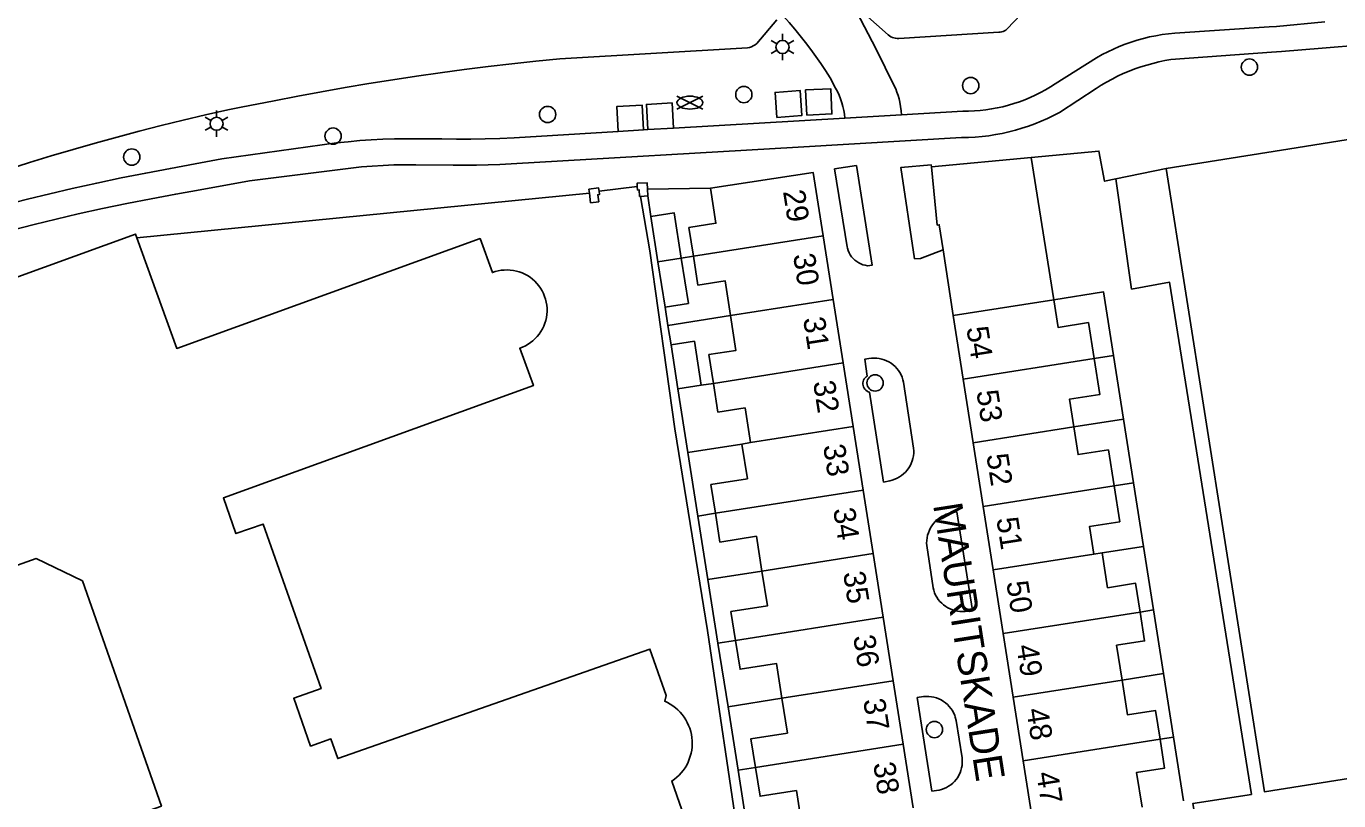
# Model space of a CAD drawing. Extents: x 122462 to 123306, y 485548 to 486417.
# Drawn here: x 122924.9 to 123015, y 486044.1 to 486097.3 of the extents above; entities that cross this region are included whole.
import ezdxf

# ---------------------------------------------------------------- set-up
doc = ezdxf.new("R2010")
doc.units = 0
for name, color, linetype in [('Level 1', 7, 'Continuous'), ('Level 17', 7, 'Continuous'), ('Level 19', 7, 'Continuous'), ('Level 2', 7, 'Continuous'), ('Level 21', 7, 'Continuous'), ('Level 22', 7, 'Continuous'), ('Level 23', 7, 'Continuous'), ('Level 4', 7, 'Continuous'), ('Level 42', 7, 'Continuous'), ('Level 50', 7, 'Continuous'), ('Level 52', 7, 'Continuous'), ('Level 53', 7, 'Continuous'), ('Level 58', 7, 'Continuous'), ('Level 59', 7, 'Continuous')]:
    doc.layers.add(name, color=color, linetype=linetype)

msp = doc.modelspace()

# ---------------------------------------------------------------- linework, layer by layer
at = {"layer": 'Level 1'}
for p, q in [((122979.609, 486082.945), (122980.296, 486078.579)), ((122980.296, 486078.579), (122980.984, 486074.213)), ((122988.539, 486077.469), (122995.447, 486078.557)), ((122989.228, 486073.101), (122988.539, 486077.469)), ((122980.984, 486074.213), (122981.671, 486069.848)), ((122989.915, 486068.731), (122989.228, 486073.101)), ((122981.671, 486069.848), (122982.359, 486065.482)), ((122974.032, 486068.645), (122974.626, 486068.739)), ((122990.602, 486064.361), (122989.915, 486068.731)), ((122982.359, 486065.482), (122983.046, 486061.116)), ((122991.289, 486059.991), (122990.602, 486064.361)), ((122983.046, 486061.116), (122983.734, 486056.75)), ((122998.194, 486061.076), (122998.767, 486061.167)), ((122991.976, 486055.621), (122991.289, 486059.991)), ((122983.734, 486056.75), (122984.421, 486052.384)), ((122992.663, 486051.251), (122991.976, 486055.621)), ((122984.421, 486052.384), (122985.109, 486048.018)), ((122993.349, 486046.881), (122992.663, 486051.251)), ((122985.109, 486048.018), (122985.796, 486043.653)), ((122994.036, 486042.511), (122993.349, 486046.881))]:
    msp.add_line(p, q, dxfattribs=at)
for points in [[(122971.87, 486086.229), (122978.92, 486087.309), (122979.609, 486082.945)], [(122970.701, 486081.542), (122970.39, 486083.518), (122972.252, 486083.811), (122971.87, 486086.229)], [(122921.949, 486079.289), (122932.38, 486083.069), (122932.476, 486082.81)], [(122932.476, 486082.81), (122935.225, 486075.218), (122956.049, 486082.759), (122956.898, 486080.422), (122957.096, 486080.49), (122957.298, 486080.542), (122957.504, 486080.58), (122957.712, 486080.601), (122957.921, 486080.607), (122958.13, 486080.596), (122958.338, 486080.57), (122958.543, 486080.529), (122958.744, 486080.472), (122958.94, 486080.4), (122959.131, 486080.313), (122959.314, 486080.212), (122959.489, 486080.098), (122959.655, 486079.97), (122959.81, 486079.831), (122959.955, 486079.68), (122960.088, 486079.518), (122960.208, 486079.347), (122960.315, 486079.167), (122960.408, 486078.98), (122960.487, 486078.786), (122960.551, 486078.587), (122960.599, 486078.384), (122960.632, 486078.177), (122960.65, 486077.969), (122960.651, 486077.759), (122960.637, 486077.551), (122960.606, 486077.344), (122960.561, 486077.14), (122960.499, 486076.94), (122960.423, 486076.745), (122960.333, 486076.556), (122960.228, 486076.375), (122960.11, 486076.203), (122959.98, 486076.039), (122959.837, 486075.886), (122959.683, 486075.745), (122959.519, 486075.615), (122959.345, 486075.498), (122959.163, 486075.395), (122958.974, 486075.306), (122958.779, 486075.231), (122959.712, 486072.656), (122938.427, 486064.947), (122939.289, 486062.489), (122941.165, 486063.148), (122945.134, 486051.84), (122943.257, 486051.181), (122944.409, 486047.899), (122945.804, 486048.388), (122946.277, 486047.039), (122967.719, 486054.562), (122968.842, 486051.363), (122968.731, 486050.971), (122968.927, 486050.878), (122969.117, 486050.772), (122969.298, 486050.653), (122969.471, 486050.522), (122969.635, 486050.379), (122969.788, 486050.225), (122969.93, 486050.061), (122970.06, 486049.887), (122970.178, 486049.705), (122970.283, 486049.515), (122970.375, 486049.318), (122970.453, 486049.115), (122970.516, 486048.907), (122970.565, 486048.696), (122970.6, 486048.481), (122970.619, 486048.265), (122970.623, 486048.048), (122970.612, 486047.831), (122970.587, 486047.616), (122970.546, 486047.402), (122970.491, 486047.192), (122970.421, 486046.987), (122970.337, 486046.786), (122970.24, 486046.592), (122970.129, 486046.406), (122970.005, 486046.227), (122969.87, 486046.057), (122969.723, 486045.897), (122969.565, 486045.748), (122969.398, 486045.61), (122969.221, 486045.484), (122970.417, 486042.075)], [(122973.251, 486077.47), (122972.875, 486079.86), (122971.012, 486079.567), (122970.701, 486081.542)], [(122995.447, 486078.557), (122995.746, 486076.657), (122997.83, 486076.985), (122998.218, 486074.515)], [(122972.075, 486072.81), (122971.764, 486074.786), (122973.627, 486075.079), (122973.251, 486077.47)], [(122998.218, 486074.515), (122998.606, 486072.046), (122996.522, 486071.718), (122996.821, 486069.817)], [(122974.626, 486068.739), (122974.249, 486071.128), (122972.386, 486070.835), (122972.075, 486072.81)], [(122996.821, 486069.817), (122997.119, 486067.917), (122999.203, 486068.245), (122999.591, 486065.775)], [(122972.217, 486063.885), (122971.906, 486065.861), (122974.408, 486066.255), (122974.032, 486068.645)], [(122999.591, 486065.775), (122999.979, 486063.305), (122997.895, 486062.977), (122998.194, 486061.076)], [(122975.407, 486059.913), (122975.031, 486062.304), (122972.528, 486061.91), (122972.217, 486063.885)], [(122909.043, 486034.951), (122934.172, 486043.77), (122928.744, 486059.24), (122925.558, 486060.77), (122920.657, 486059.05)], [(122998.767, 486061.167), (122999.143, 486058.773), (123001.066, 486059.075), (123001.376, 486057.099)], [(122973.593, 486055.153), (122973.281, 486057.129), (122975.784, 486057.523), (122975.407, 486059.913)], [(123001.376, 486057.099), (123001.686, 486055.124), (122999.765, 486054.822), (123000.142, 486052.426)], [(122976.783, 486051.181), (122976.406, 486053.572), (122973.903, 486053.178), (122973.593, 486055.153)], [(123000.142, 486052.426), (123000.518, 486050.033), (123002.439, 486050.335), (123002.75, 486048.359)], [(122974.968, 486046.421), (122974.656, 486048.397), (122977.159, 486048.791), (122976.783, 486051.181)], [(123002.75, 486048.359), (123003.061, 486046.384), (123001.139, 486046.082), (123001.516, 486043.687)], [(122978.157, 486042.45), (122977.78, 486044.84), (122975.278, 486044.446), (122974.968, 486046.421)]]:
    msp.add_lwpolyline(points, dxfattribs=at)
at = {"layer": 'Level 17'}
for p, q in [((122981.108, 486091.026), (122969.332, 486090.35)), ((122984.993, 486091.25), (122981.108, 486091.026)), ((122967.574, 486090.243), (122967.276, 486090.225)), ((123003.17, 486087.579), (122999.717, 486086.864))]:
    msp.add_line(p, q, dxfattribs=at)
for points in [[(122981.9, 486098.354), (122983.26, 486095.775), (122984.499, 486093.258), (122984.597, 486093.041), (122984.684, 486092.819), (122984.761, 486092.594), (122984.827, 486092.365), (122984.882, 486092.133), (122984.932, 486091.84), (122984.969, 486091.546), (122984.993, 486091.25)], [(122993.71, 486098.693), (122992.227, 486097.137), (122992.148, 486097.076), (122992.061, 486097.025), (122991.968, 486096.987), (122991.871, 486096.962), (122991.771, 486096.95), (122991.671, 486096.951), (122984.804, 486096.51), (122984.692, 486096.509), (122984.58, 486096.52), (122984.47, 486096.545), (122984.364, 486096.581), (122984.263, 486096.629), (122984.167, 486096.688), (122984.079, 486096.757), (122982.47, 486098.171)], [(122923.616, 486087.506), (122925.109, 486087.977), (122926.606, 486088.435), (122928.107, 486088.878), (122929.612, 486089.309), (122931.121, 486089.725), (122932.634, 486090.128), (122934.15, 486090.517), (122935.67, 486090.892), (122937.193, 486091.253), (122938.719, 486091.601), (122939.637, 486091.787), (122941.922, 486092.228), (122943.543, 486092.545), (122945.167, 486092.847), (122946.793, 486093.136), (122948.421, 486093.411), (122950.052, 486093.672), (122951.685, 486093.919), (122953.321, 486094.151), (122954.958, 486094.37), (122956.597, 486094.575), (122958.237, 486094.765), (122959.879, 486094.942), (122961.523, 486095.104), (122974.409, 486095.86), (122974.547, 486095.895), (122974.681, 486095.942), (122974.81, 486096.002), (122974.933, 486096.072), (122975.05, 486096.153), (122976.422, 486097.793)], [(122976.881, 486098.037), (122977.277, 486097.598), (122977.664, 486097.15), (122978.041, 486096.694), (122978.409, 486096.23), (122978.766, 486095.758), (122979.113, 486095.278), (122979.45, 486094.791), (122979.776, 486094.297), (122980.091, 486093.796), (122980.465, 486093.101), (122980.59, 486092.858), (122980.704, 486092.609), (122980.804, 486092.355), (122980.891, 486092.096), (122980.966, 486091.833), (122981.027, 486091.566), (122981.074, 486091.297), (122981.108, 486091.026)], [(123014.077, 486097.657), (123010.744, 486097.341), (123010.24, 486097.308), (123003.759, 486096.877), (123003.324, 486096.832), (123002.892, 486096.773), (123002.461, 486096.699), (123002.033, 486096.611), (123001.608, 486096.508), (123001.188, 486096.391), (123000.771, 486096.26), (123000.359, 486096.115), (122999.952, 486095.956), (122999.551, 486095.783), (122999.155, 486095.597), (122998.767, 486095.397), (122998.385, 486095.185), (122995.551, 486093.4), (122995.219, 486093.185), (122994.88, 486092.982), (122994.534, 486092.791), (122994.181, 486092.613), (122993.822, 486092.447), (122993.457, 486092.295), (122993.087, 486092.156), (122992.712, 486092.03), (122992.333, 486091.917), (122991.95, 486091.818), (122991.564, 486091.733), (122991.175, 486091.662), (122990.784, 486091.605), (122990.391, 486091.562), (122989.996, 486091.533), (122989.601, 486091.519), (122989.206, 486091.518), (122984.993, 486091.25)], [(122923.914, 486083.327), (122925.42, 486083.717), (122926.929, 486084.092), (122928.442, 486084.453), (122930.115, 486084.817), (122931.79, 486085.165), (122933.469, 486085.499), (122935.151, 486085.817), (122936.836, 486086.119), (122940.22, 486086.731), (122947.165, 486087.604), (122947.907, 486087.68), (122948.65, 486087.741), (122949.395, 486087.787), (122950.14, 486087.817), (122950.886, 486087.833), (122951.632, 486087.833), (122954.203, 486087.798), (122955.002, 486087.795), (122955.801, 486087.803), (122956.6, 486087.82), (122957.398, 486087.849), (122958.196, 486087.887), (122977.887, 486089.029), (122989.122, 486089.7), (122989.59, 486089.709), (122990.057, 486089.733), (122990.523, 486089.773), (122990.987, 486089.828), (122991.449, 486089.899), (122991.909, 486089.985), (122992.366, 486090.087), (122992.819, 486090.203), (122993.268, 486090.335), (122993.712, 486090.481), (122994.151, 486090.643), (122994.584, 486090.818), (122995.012, 486091.009), (122995.432, 486091.213), (122995.846, 486091.431), (122998.351, 486093.065), (122998.712, 486093.295), (122999.081, 486093.513), (122999.456, 486093.718), (122999.838, 486093.911), (123000.226, 486094.092), (123000.62, 486094.259), (123001.019, 486094.414), (123001.423, 486094.555), (123001.832, 486094.683), (123002.244, 486094.797), (123002.66, 486094.898), (123003.079, 486094.985), (123003.501, 486095.058), (123010.414, 486095.56), (123011.096, 486095.61), (123013.876, 486095.837), (123016.655, 486096.078)], [(122923.458, 486085.068), (122924.982, 486085.463), (122926.51, 486085.843), (122928.042, 486086.208), (122929.724, 486086.574), (122931.408, 486086.925), (122933.096, 486087.26), (122934.787, 486087.58), (122936.481, 486087.884), (122938.326, 486088.244), (122946.199, 486089.329), (122946.992, 486089.416), (122947.786, 486089.487), (122948.582, 486089.542), (122949.378, 486089.582), (122950.176, 486089.606), (122950.973, 486089.614), (122953.437, 486089.611), (122954.429, 486089.595), (122955.421, 486089.594), (122956.413, 486089.609), (122957.405, 486089.64), (122958.396, 486089.686), (122965.542, 486090.12)], [(122999.717, 486086.864), (122998.941, 486086.703), (122998.551, 486088.774), (122993.909, 486088.332)], [(122982.66, 486080.894), (122982.501, 486080.922), (122982.346, 486080.965), (122982.196, 486081.023), (122982.052, 486081.096), (122981.916, 486081.183), (122981.789, 486081.283), (122981.673, 486081.394), (122981.569, 486081.517), (122981.477, 486081.65), (122981.398, 486081.791), (122981.334, 486081.938), (122981.285, 486082.092), (122981.259, 486082.203), (122980.396, 486087.545), (122981.902, 486087.778), (122982.98, 486080.936), (122982.66, 486080.894)], [(122987.846, 486081.995), (122986.289, 486081.387), (122985.895, 486081.371), (122984.958, 486087.643), (122987.034, 486087.824), (122987.049, 486087.679)], [(122983.76, 486066.033), (122982.802, 486072.208), (122982.712, 486072.237), (122982.627, 486072.281), (122982.55, 486072.337), (122982.483, 486072.404), (122982.427, 486072.481), (122982.385, 486072.566), (122982.356, 486072.657), (122982.341, 486072.751), (122982.342, 486072.846), (122982.358, 486072.94), (122982.388, 486073.03), (122982.432, 486073.114), (122982.489, 486073.191), (122982.557, 486073.257), (122982.635, 486073.312), (122982.465, 486074.474), (122982.76, 486074.514), (122982.935, 486074.539), (122983.112, 486074.548), (122983.289, 486074.542), (122983.464, 486074.521), (122983.637, 486074.485), (122983.806, 486074.433), (122983.97, 486074.367), (122984.128, 486074.287), (122984.278, 486074.193), (122984.42, 486074.087), (122984.551, 486073.969), (122984.672, 486073.84), (122984.781, 486073.7), (122984.878, 486073.552), (122984.961, 486073.396), (122985.03, 486073.233), (122985.085, 486073.065), (122985.125, 486072.893), (122985.828, 486068.368), (122985.838, 486068.189), (122985.833, 486068.01), (122985.812, 486067.832), (122985.776, 486067.656), (122985.725, 486067.484), (122985.66, 486067.317), (122985.581, 486067.156), (122985.488, 486067.002), (122985.382, 486066.858), (122985.265, 486066.722), (122985.136, 486066.597), (122984.997, 486066.484), (122984.849, 486066.383), (122984.693, 486066.295), (122984.529, 486066.221), (122984.36, 486066.16), (122984.187, 486066.115), (122983.76, 486066.033)], [(122989.183, 486057.135), (122989.008, 486057.143), (122988.834, 486057.166), (122988.663, 486057.203), (122988.496, 486057.254), (122988.333, 486057.32), (122988.177, 486057.399), (122988.027, 486057.491), (122987.886, 486057.595), (122987.755, 486057.71), (122987.633, 486057.837), (122987.523, 486057.973), (122987.425, 486058.118), (122987.339, 486058.27), (122987.266, 486058.43), (122987.207, 486058.595), (122987.162, 486058.764), (122986.726, 486061.663), (122986.719, 486061.844), (122986.727, 486062.025), (122986.751, 486062.204), (122986.789, 486062.381), (122986.843, 486062.554), (122986.911, 486062.721), (122986.993, 486062.883), (122987.088, 486063.036), (122987.196, 486063.181), (122987.316, 486063.317), (122987.447, 486063.442), (122987.588, 486063.555), (122987.738, 486063.656), (122987.896, 486063.744), (122988.061, 486063.818), (122988.232, 486063.878), (122988.358, 486063.913), (122988.793, 486063.987), (122989.86, 486057.216), (122989.532, 486057.164), (122989.358, 486057.142), (122989.183, 486057.135)], [(122987.079, 486044.787), (122986.08, 486051.226), (122986.513, 486051.293), (122986.691, 486051.306), (122986.869, 486051.303), (122987.047, 486051.285), (122987.222, 486051.251), (122987.394, 486051.202), (122987.56, 486051.138), (122987.721, 486051.06), (122987.874, 486050.968), (122988.018, 486050.863), (122988.152, 486050.746), (122988.276, 486050.617), (122988.388, 486050.478), (122988.487, 486050.33), (122988.573, 486050.173), (122988.645, 486050.01), (122988.687, 486049.89), (122988.749, 486049.643), (122989.153, 486047.092), (122989.169, 486046.916), (122989.169, 486046.74), (122989.154, 486046.564), (122989.123, 486046.391), (122989.077, 486046.22), (122989.016, 486046.055), (122988.941, 486045.895), (122988.852, 486045.743), (122988.75, 486045.599), (122988.635, 486045.465), (122988.51, 486045.341), (122988.374, 486045.229), (122988.228, 486045.129), (122988.074, 486045.043), (122987.914, 486044.97), (122987.747, 486044.912), (122987.576, 486044.869), (122987.402, 486044.841), (122987.079, 486044.787)]]:
    msp.add_lwpolyline(points, dxfattribs=at)
at = {"layer": 'Level 19'}
for p, q in [((122967.571, 486085.688), (122967.777, 486084.271)), ((122969.873, 486081.411), (122970.701, 486081.542)), ((122968.757, 486078.048), (122968.954, 486076.793)), ((122968.954, 486076.793), (122973.251, 486077.47)), ((122968.954, 486076.793), (122969.165, 486075.452)), ((122998.218, 486074.515), (122999.553, 486074.725)), ((123000.24, 486070.354), (122999.553, 486074.725)), ((122969.642, 486072.427), (122970.328, 486068.062)), ((122971.247, 486072.68), (122972.075, 486072.81)), ((122996.821, 486069.817), (123000.24, 486070.354)), ((123000.927, 486065.985), (123000.24, 486070.354)), ((122970.328, 486068.062), (122974.032, 486068.645)), ((122970.328, 486068.062), (122971.016, 486063.696)), ((122999.591, 486065.775), (123000.927, 486065.985)), ((123001.614, 486061.614), (123000.927, 486065.985)), ((122971.016, 486063.696), (122972.217, 486063.885)), ((122971.016, 486063.696), (122971.704, 486059.33)), ((122998.767, 486061.167), (123001.614, 486061.614)), ((123002.301, 486057.244), (123001.614, 486061.614)), ((122971.704, 486059.33), (122975.407, 486059.913)), ((122971.704, 486059.33), (122972.391, 486054.964)), ((123001.376, 486057.099), (123002.301, 486057.244)), ((123002.988, 486052.873), (123002.301, 486057.244)), ((122973.593, 486055.153), (122972.391, 486054.964)), ((122972.391, 486054.964), (122973.079, 486050.598)), ((123000.142, 486052.426), (123002.988, 486052.873)), ((123003.674, 486048.504), (123002.988, 486052.873)), ((122973.079, 486050.598), (122976.783, 486051.181)), ((122973.766, 486046.232), (122973.079, 486050.598)), ((123002.75, 486048.359), (123003.674, 486048.504)), ((123003.674, 486048.504), (123004.361, 486044.134)), ((122974.968, 486046.421), (122973.766, 486046.232)), ((122974.454, 486041.867), (122973.766, 486046.232))]:
    msp.add_line(p, q, dxfattribs=at)
for points in [[(123009.03, 486044.579), (123003.4, 486079.759), (123000.79, 486079.289), (122999.717, 486086.864)], [(122995.447, 486078.557), (122998.866, 486079.094), (122999.553, 486074.725)]]:
    msp.add_lwpolyline(points, dxfattribs=at)
at = {"layer": 'Level 2'}
for p, q in [((122968.267, 486081.159), (122967.777, 486084.271)), ((122969.873, 486081.411), (122968.267, 486081.159)), ((122968.757, 486078.048), (122968.267, 486081.159)), ((122969.642, 486072.427), (122969.165, 486075.452)), ((122971.247, 486072.68), (122969.642, 486072.427))]:
    msp.add_line(p, q, dxfattribs=at)
for points in [[(123003.17, 486087.579), (123011.086, 486088.839), (123022.84, 486090.709), (123026.235, 486069.295), (123029.63, 486047.88), (123029.385, 486047.842)], [(123029.385, 486047.842), (123009.929, 486044.749), (123003.17, 486087.579)], [(122967.777, 486084.271), (122969.383, 486084.524), (122969.873, 486081.411)], [(122969.873, 486081.411), (122970.362, 486078.301), (122968.757, 486078.048)], [(122969.165, 486075.452), (122970.771, 486075.705), (122971.247, 486072.68)]]:
    msp.add_lwpolyline(points, dxfattribs=at)
at = {"layer": 'Level 21'}
for p, q in [((122967.571, 486085.688), (122967.058, 486085.657)), ((122967.543, 486086.156), (122967.571, 486085.688))]:
    msp.add_line(p, q, dxfattribs=at)
for points in [[(122966.85, 486086.328), (122966.837, 486086.557), (122967.517, 486086.598), (122967.543, 486086.156)], [(122963.562, 486085.88), (122963.528, 486086.149), (122964.193, 486086.236), (122964.223, 486086.011)], [(122964.223, 486086.011), (122964.253, 486085.782), (122964.139, 486085.768), (122964.201, 486085.293), (122963.645, 486085.22), (122963.562, 486085.88)], [(122967.058, 486085.657), (122967.006, 486085.654), (122966.98, 486086.104), (122966.864, 486086.097), (122966.85, 486086.328)]]:
    msp.add_lwpolyline(points, dxfattribs=at)
at = {"layer": 'Level 22'}
for p, q in [((122932.476, 486082.81), (122963.562, 486085.88)), ((122967.543, 486086.156), (122971.87, 486086.229))]:
    msp.add_line(p, q, dxfattribs=at)
msp.add_lwpolyline([(123012.85, 485992.419), (123012.46, 485994.829), (123009.07, 486017.619), (123008.163, 486023.864), (123005.34, 486042.009), (123004.99, 486043.949), (123009.03, 486044.579)], dxfattribs=at)
at = {"layer": 'Level 23'}
for p, q in [((122987.049, 486087.679), (122993.909, 486088.332)), ((122993.909, 486088.332), (122995.447, 486078.557)), ((122964.223, 486086.011), (122966.85, 486086.328)), ((122988.539, 486077.469), (122987.846, 486081.995))]:
    msp.add_line(p, q, dxfattribs=at)
for points in [[(122987.846, 486081.995), (122987.582, 486083.715), (122987.448, 486083.688), (122987.049, 486087.679)], [(122977.728, 486019.917), (122976.25, 486026.249), (122973.88, 486040.859), (122971.68, 486055.829), (122969.43, 486069.689), (122967.7, 486081.919), (122967.058, 486085.657)]]:
    msp.add_lwpolyline(points, dxfattribs=at)
at = {"layer": 'Level 4'}
for p, q in [((122970.701, 486081.542), (122979.609, 486082.945)), ((122973.251, 486077.47), (122980.296, 486078.579)), ((122972.075, 486072.81), (122980.984, 486074.213)), ((122989.228, 486073.101), (122998.218, 486074.515)), ((122981.671, 486069.848), (122974.626, 486068.739)), ((122989.915, 486068.731), (122996.821, 486069.817)), ((122990.602, 486064.361), (122999.591, 486065.775)), ((122972.217, 486063.885), (122982.359, 486065.482)), ((122975.407, 486059.913), (122983.046, 486061.116)), ((122998.194, 486061.076), (122991.289, 486059.991)), ((122973.593, 486055.153), (122983.734, 486056.75)), ((123001.376, 486057.099), (122991.976, 486055.621)), ((122976.783, 486051.181), (122984.421, 486052.384)), ((123000.142, 486052.426), (122992.663, 486051.251)), ((122974.968, 486046.421), (122985.109, 486048.018)), ((123002.75, 486048.359), (122993.349, 486046.881))]:
    msp.add_line(p, q, dxfattribs=at)
at = {"layer": 'Level 42'}
msp.add_line((122967.276, 486090.225), (122965.542, 486090.12), dxfattribs=at)
for points in [[(122976.436, 486091.087), (122976.307, 486092.806), (122978.026, 486092.935), (122978.155, 486091.216), (122976.436, 486091.087)], [(122978.484, 486091.239), (122978.401, 486092.969), (122980.131, 486093.052), (122980.214, 486091.322), (122978.484, 486091.239)], [(122965.542, 486090.12), (122965.44, 486091.828), (122967.174, 486091.932), (122967.276, 486090.225)], [(122967.574, 486090.243), (122967.474, 486091.977), (122969.233, 486092.078), (122969.332, 486090.35), (122967.574, 486090.243)]]:
    msp.add_lwpolyline(points, dxfattribs=at)
at = {"layer": 'Level 50'}
for p, q in [((122976.43, 486096.146), (122976.04, 486096.371)), ((122976.82, 486096.371), (122976.82, 486096.821)), ((122977.599, 486096.371), (122977.209, 486096.146)), ((122976.43, 486095.696), (122976.04, 486095.471)), ((122976.82, 486095.021), (122976.82, 486095.471)), ((122977.599, 486095.471), (122977.209, 486095.696)), ((122937.567, 486090.874), (122937.177, 486091.099)), ((122937.957, 486091.099), (122937.957, 486091.549)), ((122938.736, 486091.099), (122938.346, 486090.874)), ((122937.567, 486090.424), (122937.177, 486090.199)), ((122937.957, 486089.749), (122937.957, 486090.199)), ((122938.736, 486090.199), (122938.346, 486090.424))]:
    msp.add_line(p, q, dxfattribs=at)
for centre in [(122976.82, 486095.921), (122937.957, 486090.649)]:
    msp.add_circle(centre, 0.45, dxfattribs=at)
at = {"layer": 'Level 52'}
for p, q in [((122969.575, 486091.655), (122971.356, 486092.545)), ((122969.575, 486092.545), (122971.356, 486091.655))]:
    msp.add_line(p, q, dxfattribs=at)
msp.add_ellipse((122970.465, 486092.098), major_axis=(0.89, 0), ratio=0.5, dxfattribs=at)
at = {"layer": 'Level 53'}
for centre in [(123008.891, 486094.54), (122989.75, 486093.272), (122974.166, 486092.656), (122960.691, 486091.285), (122945.959, 486089.798), (122932.135, 486088.358), (122983.182, 486072.841), (122987.258, 486049.031)]:
    msp.add_circle(centre, 0.56, dxfattribs=at)

# ---------------------------------------------------------------- texts
at = {"layer": 'Level 58'}
for s, rotation, p in [('29', 278.94914, (122976.852, 486086.004)), ('30', 278.94914, (122977.54, 486081.636)), ('31', 278.94914, (122978.227, 486077.269)), ('54', 278.93327, (122989.445, 486076.627)), ('32', 278.94914, (122978.916, 486072.9)), ('53', 278.93327, (122990.131, 486072.257)), ('33', 278.94914, (122979.604, 486068.531)), ('52', 278.93327, (122990.817, 486067.887)), ('34', 278.94914, (122980.292, 486064.164)), ('51', 278.93327, (122991.502, 486063.518)), ('35', 278.94914, (122980.979, 486059.796)), ('50', 278.93327, (122992.189, 486059.147)), ('36', 278.94914, (122981.668, 486055.428)), ('49', 278.93327, (122992.875, 486054.777)), ('37', 278.94914, (122982.355, 486051.06)), ('48', 278.93327, (122993.561, 486050.407)), ('38', 278.94914, (122983.044, 486046.692)), ('47', 278.93327, (122994.246, 486046.037))]:
    msp.add_text(s, height=1.5, rotation=rotation, dxfattribs=at).set_placement(p)
at = {"layer": 'Level 59'}
msp.add_text('MAURITSKADE', height=2, rotation=278.8886, dxfattribs=at).set_placement((122987.158, 486064.466))

doc.saveas('drawing.dxf')
